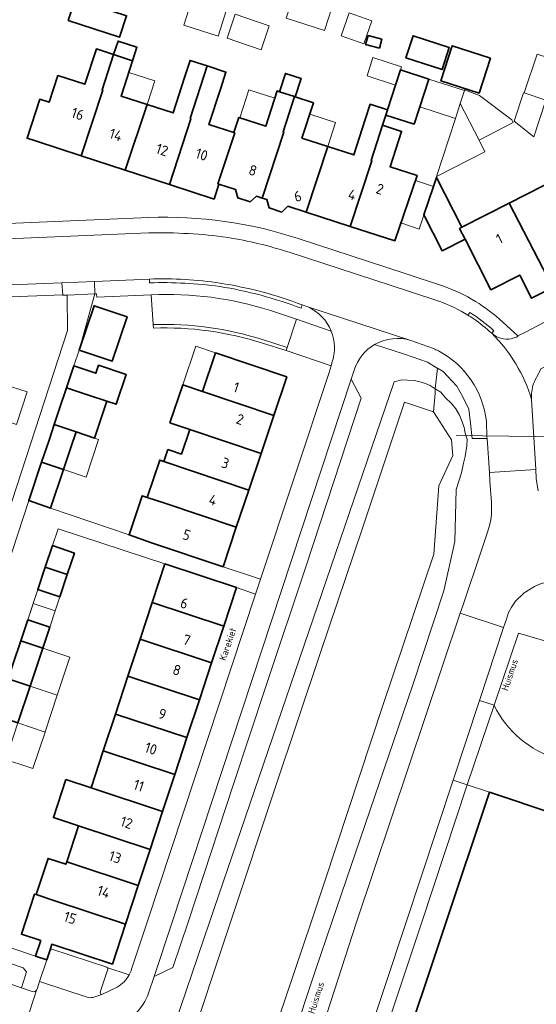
# Model space of a CAD drawing. Header units: metres. Extents: x 149984 to 156489, y 469398 to 478068.
# Tile 258 of 656: x 153444 to 153511, y 472489 to 472617. Entities that reach past the tile are written whole.
import ezdxf
from ezdxf.enums import TextEntityAlignment as Align

# ---------------------------------------------------------------- set-up
doc = ezdxf.new("R2010")
doc.units = ezdxf.units.M
doc.header["$LTSCALE"] = 0.75
for name, color, linetype, lineweight in [('B-WE-GR-BEPLANTING_CULTUUR_HEESTERS-GV', 252, 'Continuous', 18), ('B-WE-KW-KUNSTWERK_DUIKER-G', 6, 'Continuous', 18), ('B-WE-OG-BEBOUWING-GV', 6, 'Continuous', 35), ('B-WE-OG-BEBOUWING-T18', 1, 'Continuous', 18), ('B-WE-OG-BEBOUWING_LUIFEL-GV', 6, 'Continuous', 18), ('B-WE-OG-BEBOUWING_OVERBOUWING-GV', 6, 'Continuous', 18), ('B-WE-OG-TERREIN_BEGROEID-GV', 252, 'Continuous', 18), ('B-WE-OG-TERREIN_ERF-GV', 252, 'Continuous', 18), ('B-WE-OG-TOPOGRAFIE-T18', 7, 'Continuous', 18), ('B-WE-OG-WATER_MEER-GV', 252, 'Continuous', 18), ('B-WE-VH-GESLOTENVERHARDING_ASFALT-GV', 252, 'Continuous', 18), ('B-WE-VH-OPENVERHARDING_BETONELEMENT-GV', 252, 'Continuous', 18), ('B-WE-VH-OPENVERHARDING_BETONSTRAATSTEEN-GV', 252, 'Continuous', 18), ('B-WE-VH-OPENVERHARDING_TEGEL-GV', 252, 'Continuous', 18)]:
    doc.layers.add(name, color=color, linetype=linetype, lineweight=lineweight)
doc.styles.add('NLCS-ISO-M500-T18', font='NLCS-ISO.ttf', dxfattribs={"height": 0.9})
doc.styles.add('NLCS-ISO-M750-T18', font='NLCS-ISO.ttf', dxfattribs={"height": 1.35})

msp = doc.modelspace()

# ---------------------------------------------------------------- linework, layer by layer
at = {"layer": 'B-WE-GR-BEPLANTING_CULTUUR_HEESTERS-GV', "flags": 128}
msp.add_lwpolyline([(153484.779, 472576.826), (153480.275, 472578.399), (153479.063, 472574.704), (153478.928, 472574.293), (153484.76, 472572.328), (153484.874, 472572.725)], dxfattribs=at)
at = {"layer": 'B-WE-GR-BEPLANTING_CULTUUR_HEESTERS-GV'}
msp.add_lwpolyline([(153484.874, 472572.725, 0.1826364), (153484.779, 472576.826)], format="xyb", dxfattribs=at)
at = {"layer": 'B-WE-GR-BEPLANTING_CULTUUR_HEESTERS-GV', "flags": 128}
msp.add_lwpolyline([(153493.424, 472481.203), (153505.363, 472516.88), (153502.473, 472517.819), (153496.545, 472500), (153490.62, 472482.19)], close=True, dxfattribs=at)
at = {"layer": 'B-WE-KW-KUNSTWERK_DUIKER-G', "flags": 128}
msp.add_lwpolyline([(153518.195, 472563.033), (153501.025, 472563.242)], dxfattribs=at)
at = {"layer": 'B-WE-OG-BEBOUWING-GV', "flags": 128}
for points in [[(153450.568, 472617.227), (153457.262, 472615.057), (153458.164, 472617.84), (153451.47, 472620.011)], [(153489.563, 472615.253), (153489.258, 472614.089), (153491.041, 472613.622), (153491.346, 472614.786)], [(153494.486, 472612.376), (153499.196, 472610.841), (153500.127, 472613.697), (153495.417, 472615.232)], [(153458.935, 472611.99), (153459.504, 472613.743), (153457.047, 472614.542), (153456.477, 472612.789)], [(153499.045, 472609.389), (153504.001, 472607.774), (153505.481, 472612.312), (153500.525, 472613.928)], [(153454.97, 472608.194), (153456.477, 472612.789), (153454.228, 472613.521), (153452.731, 472608.919), (153449.223, 472610.06), (153448.092, 472606.583), (153446.877, 472606.979), (153445.226, 472601.907), (153446.441, 472601.512), (153452.25, 472599.621), (153455.065, 472608.164)], [(153460.821, 472606.298), (153457.441, 472607.397), (153458.935, 472611.99), (153456.477, 472612.789), (153454.97, 472608.194), (153455.065, 472608.164), (153452.25, 472599.621), (153457.98, 472597.757)], [(153466.534, 472604.446), (153466.439, 472604.476), (153468.649, 472611.307), (153466.422, 472612.031), (153465.697, 472609.801), (153464.201, 472605.199), (153460.821, 472606.298), (153457.98, 472597.757), (153463.748, 472595.879)], [(153472.23, 472602.601), (153472.107, 472602.641), (153468.874, 472603.691), (153470.366, 472608.284), (153471.09, 472610.513), (153468.649, 472611.307), (153466.439, 472604.476), (153466.534, 472604.446), (153463.748, 472595.879), (153469.537, 472593.995), (153470.174, 472595.954), (153470.032, 472596)], [(153478.059, 472607.952), (153479.998, 472607.322), (153480.076, 472607.297), (153480.849, 472609.678), (153478.832, 472610.333)], [(153492.117, 472605.603), (153491.898, 472604.928), (153495.561, 472603.741), (153496.291, 472605.994), (153497.46, 472609.601), (153493.798, 472610.788), (153493.156, 472608.809)], [(153472.107, 472602.641), (153472.23, 472602.601), (153470.032, 472596), (153470.174, 472595.954), (153472.336, 472595.256), (153472.615, 472594.156), (153474.217, 472593.638), (153475.078, 472594.37), (153475.81, 472594.134), (153478.603, 472602.698), (153478.508, 472602.728), (153479.998, 472607.322), (153478.059, 472607.952), (153477.744, 472608.054), (153476.253, 472603.46), (153472.743, 472604.6)], [(153478.603, 472602.698), (153475.81, 472594.134), (153476.413, 472593.94), (153476.688, 472592.841), (153478.352, 472592.305), (153479.156, 472593.054), (153481.519, 472592.292), (153484.347, 472600.834), (153480.97, 472601.929), (153482.461, 472606.523), (153480.076, 472607.297), (153479.998, 472607.322), (153478.508, 472602.728)], [(153481.519, 472592.292), (153487.262, 472590.438), (153490.064, 472598.979), (153489.969, 472599.009), (153491.468, 472603.601), (153491.898, 472604.928), (153492.117, 472605.603), (153489.862, 472606.334), (153489.213, 472604.332), (153487.723, 472599.738), (153484.347, 472600.834)], [(153489.969, 472599.009), (153490.064, 472598.979), (153487.262, 472590.438), (153493.052, 472588.57), (153495.941, 472597.073), (153492.441, 472598.208), (153493.931, 472602.802), (153491.468, 472603.601)], [(153507.926, 472593.464), (153513.607, 472582.522), (153516.392, 472583.939), (153514.86, 472586.951), (153518.621, 472588.864), (153516.893, 472592.262), (153520.204, 472593.946), (153516.506, 472597.953), (153514.559, 472596.85)], [(153502.181, 472588.785), (153501.476, 472590.171), (153501.784, 472590.328), (153498.475, 472596.808), (153498.073, 472595.624), (153496.823, 472591.943), (153499.201, 472587.269)], [(153513.607, 472582.522), (153507.926, 472593.464), (153501.784, 472590.328), (153501.476, 472590.171), (153502.181, 472588.785), (153505.529, 472582.204), (153509.29, 472584.117), (153510.822, 472581.105)], [(153452.004, 472574.345), (153456.27, 472572.913), (153458.222, 472578.692), (153453.946, 472580.128)], [(153477.31, 472565.865), (153478.995, 472570.883), (153469.715, 472574.003), (153468.029, 472568.987)], [(153453.209, 472568.508), (153455.584, 472567.724), (153456.787, 472567.32), (153458.087, 472571.192), (153454.513, 472572.393), (153454.164, 472571.353), (153451.32, 472572.307), (153450.367, 472569.469)], [(153448.759, 472564.681), (153451.603, 472563.726), (153453.973, 472562.93), (153455.584, 472567.724), (153453.209, 472568.508), (153450.367, 472569.469), (153449.41, 472566.619)], [(153466.37, 472564.055), (153475.648, 472560.916), (153477.31, 472565.865), (153468.029, 472568.987), (153465.468, 472569.853), (153463.8, 472564.924)], [(153448.759, 472564.681), (153448.073, 472562.637), (153447.115, 472559.785), (153449.961, 472558.837), (153450.917, 472561.683), (153451.603, 472563.726)], [(153475.648, 472560.916), (153466.37, 472564.055), (153465.287, 472560.835), (153463.545, 472561.421), (153463.023, 472559.87), (153474.052, 472556.161)], [(153472.437, 472551.352), (153474.052, 472556.161), (153463.023, 472559.87), (153462.472, 472560.056), (153460.857, 472555.209), (153463.141, 472554.448)], [(153449.961, 472558.837), (153447.115, 472559.785), (153445.437, 472554.79), (153448.275, 472553.819)], [(153461.417, 472549.321), (153470.706, 472546.197), (153472.437, 472551.352), (153463.141, 472554.448), (153460.857, 472555.209), (153460.2, 472555.43), (153458.484, 472550.325)], [(153447.581, 472546.138), (153450.44, 472545.196), (153451.37, 472547.98), (153448.52, 472548.94)], [(153450.44, 472545.196), (153447.581, 472546.138), (153446.61, 472543.24), (153449.47, 472542.29)], [(153461.497, 472541.553), (153470.795, 472538.488), (153472.445, 472543.493), (153463.147, 472546.557)], [(153461.497, 472541.553), (153459.921, 472536.776), (153469.221, 472533.712), (153470.795, 472538.488)], [(153447.251, 472535.606), (153448.16, 472538.32), (153445.3, 472539.29), (153444.39, 472536.549)], [(153444.39, 472536.549), (153443.41, 472533.6), (153442.75, 472531.61), (153445.601, 472530.664), (153447.251, 472535.606)], [(153459.921, 472536.776), (153458.331, 472531.954), (153467.632, 472528.889), (153469.221, 472533.712)], [(153467.632, 472528.889), (153458.331, 472531.954), (153456.711, 472527.04), (153466.012, 472523.975)], [(153442.09, 472529.62), (153441.167, 472526.859), (153444.032, 472525.915), (153445.601, 472530.664), (153442.75, 472531.61)], [(153464.436, 472519.191), (153466.012, 472523.975), (153456.711, 472527.04), (153455.133, 472522.257)], [(153464.436, 472519.191), (153455.133, 472522.257), (153453.549, 472517.451), (153462.852, 472514.386)], [(153451.913, 472512.491), (153461.217, 472509.425), (153462.852, 472514.386), (153453.549, 472517.451), (153450.272, 472518.531), (153448.637, 472513.571)], [(153522.717, 472511.073), (153505.363, 472516.88), (153493.424, 472481.203), (153511.065, 472475.301), (153518.674, 472472.769), (153532.304, 472513.575), (153524.431, 472516.205)], [(153451.913, 472512.491), (153450.376, 472507.829), (153459.68, 472504.763), (153461.217, 472509.425)], [(153458.023, 472499.736), (153459.68, 472504.763), (153450.376, 472507.829), (153450.272, 472507.514), (153447.947, 472508.28), (153446.395, 472503.569), (153448.718, 472502.803)], [(153458.023, 472499.736), (153448.718, 472502.803), (153446.395, 472503.569), (153446.182, 472503.638), (153444.474, 472498.41), (153446.996, 472497.586), (153446.32, 472495.555), (153447.773, 472495.071), (153448.207, 472496.374), (153448.452, 472497.11), (153456.312, 472494.543)]]:
    msp.add_lwpolyline(points, close=True, dxfattribs=at)
at = {"layer": 'B-WE-OG-BEBOUWING_LUIFEL-GV', "flags": 128}
for points in [[(153458.439, 472610.466), (153457.441, 472607.397), (153460.821, 472606.298), (153461.819, 472609.368)], [(153502.093, 472608.099), (153497.46, 472609.601), (153496.291, 472605.994), (153500.924, 472604.492), (153501.556, 472606.442)], [(153472.895, 472604.551), (153476.253, 472603.46), (153477.438, 472607.112), (153474.08, 472608.202)], [(153481.98, 472605.04), (153480.97, 472601.929), (153484.347, 472600.834), (153485.356, 472603.945)], [(153493.843, 472590.899), (153496.196, 472590.099), (153498.073, 472595.624), (153495.72, 472596.423)], [(153468.029, 472568.987), (153469.715, 472574.003), (153467.163, 472574.866), (153465.468, 472569.853)], [(153441.947, 472569.008), (153440.858, 472565.672), (153443.836, 472564.7), (153445.217, 472568.931), (153442.239, 472569.903)], [(153453.973, 472562.93), (153451.603, 472563.726), (153449.961, 472558.837), (153452.888, 472557.854), (153454.53, 472562.743)], [(153449.47, 472542.29), (153446.61, 472543.24), (153445.998, 472541.394), (153448.858, 472540.445)], [(153448.858, 472540.445), (153445.998, 472541.394), (153445.3, 472539.29), (153448.16, 472538.32)], [(153449.131, 472529.494), (153450.771, 472534.438), (153447.251, 472535.606), (153445.601, 472530.664)], [(153444.032, 472525.915), (153447.552, 472524.702), (153447.568, 472524.75), (153449.131, 472529.494), (153445.601, 472530.664)], [(153442.476, 472521.1), (153444.127, 472520.556), (153445.985, 472519.944), (153447.552, 472524.702), (153444.032, 472525.915)]]:
    msp.add_lwpolyline(points, close=True, dxfattribs=at)
at = {"layer": 'B-WE-OG-BEBOUWING_OVERBOUWING-GV', "flags": 128}
for points in [[(153478.934, 472617.504), (153483.904, 472615.901), (153484.862, 472618.867), (153479.891, 472620.471)], [(153465.591, 472616.628), (153470.066, 472615.174), (153471.135, 472618.467), (153466.661, 472619.921)], [(153472.294, 472618.023), (153471.24, 472614.915), (153475.659, 472613.416), (153476.713, 472616.524)], [(153486.061, 472615.236), (153489.032, 472614.197), (153490.068, 472617.162), (153487.098, 472618.201)], [(153493.156, 472608.809), (153493.929, 472611.193), (153490.206, 472612.4), (153489.433, 472610.016)], [(153514.64, 472611.828), (153511.545, 472612.849), (153509.878, 472607.8), (153512.686, 472606.873), (153512.973, 472606.779)], [(153502.093, 472608.099), (153501.556, 472606.442), (153504.007, 472601.66), (153508.459, 472603.941), (153508.279, 472604.292), (153504.054, 472607.452), (153502.131, 472608.215)], [(153512.686, 472606.873), (153509.878, 472607.8), (153509.804, 472607.825), (153508.583, 472604.126), (153511.111, 472602.103)], [(153504.778, 472600.155), (153504.007, 472601.66), (153501.556, 472606.442), (153500.924, 472604.492), (153498.47, 472596.922)]]:
    msp.add_lwpolyline(points, close=True, dxfattribs=at)
at = {"layer": 'B-WE-OG-TERREIN_BEGROEID-GV', "flags": 128}
for points in [[(153449.44, 472464.76), (153448.32, 472466.67), (153447.63, 472468.27), (153447.38, 472469.37), (153447.26, 472470.17), (153447.37, 472470.84), (153449.3, 472476.12), (153451.69, 472481.49), (153463.64, 472484.44), (153468.959, 472499.999), (153468.959, 472500), (153492.949, 472570.247), (153493.96, 472570.5), (153494.71, 472570.47), (153495.57, 472570.4), (153496.17, 472570.28), (153497.04, 472570.03), (153497.66, 472569.74), (153498.297, 472569.345), (153498.586, 472572.022), (153498.58, 472572.025), (153497.308, 472572.778), (153494.322, 472573.815), (153490.423, 472575.081)], [(153487.793, 472571.864), (153487.376, 472570.597), (153488.679, 472568.105), (153481.566, 472546.446), (153476.336, 472530.763), (153472.08, 472517.931), (153467.216, 472503.137), (153466.17, 472500), (153464.195, 472494.076), (153461.762, 472492.936), (153461.019, 472490.739)], [(153482.76, 472483.66), (153488.08, 472500), (153501.565, 472540.143), (153501.932, 472541.236), (153504.229, 472548.074), (153505.165, 472550.816), (153505.377, 472551.544), (153505.528, 472552.288), (153505.618, 472553.041), (153505.645, 472553.799), (153505.61, 472554.557), (153505.429, 472557.31), (153505.356, 472558.43), (153505.066, 472562.85), (153503.115, 472562.865), (153502.908, 472564.856), (153502.659, 472566.681), (153501.912, 472568.298), (153501.124, 472569.667), (153499.341, 472571.575), (153498.586, 472572.022), (153498.297, 472569.345), (153499.03, 472568.89), (153499.58, 472568.19), (153500.41, 472567.44), (153500.98, 472566.71), (153501.45, 472565.92), (153501.83, 472565.05), (153502.07, 472564.31), (153502.22, 472563.56), (153502.48, 472562.8), (153502.41, 472561.9), (153502.18, 472560.54), (153502, 472559.66), (153501.72, 472558.42), (153501.05, 472556.24), (153500.86, 472549.49), (153499.44, 472543.05), (153495.37, 472530.73), (153484.872, 472500), (153482.73, 472493.73), (153476.45, 472474.82)], [(153465.81, 472482.37), (153471.673, 472500), (153477.48, 472517.46), (153483.39, 472535.06), (153488.85, 472551.21), (153494.32, 472567.58), (153498.07, 472566.33), (153498.306, 472568.699), (153498.297, 472569.345), (153497.66, 472569.74), (153497.04, 472570.03), (153496.17, 472570.28), (153495.57, 472570.4), (153494.71, 472570.47), (153493.96, 472570.5), (153492.949, 472570.247), (153468.959, 472500), (153468.959, 472499.999), (153463.64, 472484.44)], [(153476.45, 472474.82), (153482.73, 472493.73), (153484.872, 472500), (153495.37, 472530.73), (153499.44, 472543.05), (153500.86, 472549.49), (153501.05, 472556.24), (153501.72, 472558.42), (153502, 472559.66), (153502.18, 472560.54), (153502.41, 472561.9), (153502.48, 472562.8), (153502.22, 472563.56), (153502.07, 472564.31), (153501.83, 472565.05), (153501.45, 472565.92), (153500.98, 472566.71), (153500.41, 472567.44), (153499.58, 472568.19), (153499.03, 472568.89), (153498.297, 472569.345), (153498.306, 472568.699), (153498.07, 472566.33), (153500.43, 472562.71), (153500.59, 472560.66), (153498.78, 472556.7), (153498.14, 472547.82), (153491.49, 472528.17), (153483.94, 472505.3), (153482.154, 472500), (153472.56, 472471.53)], [(153514.05, 472536.111), (153509.148, 472537.562), (153505.962, 472528.181)]]:
    msp.add_lwpolyline(points, dxfattribs=at)
at = {"layer": 'B-WE-OG-TERREIN_BEGROEID-GV'}
for points in [[(153490.423, 472575.081, 0.1817734), (153487.793, 472571.864)], [(153505.962, 472528.181, 0.2108141), (153514.241, 472521.209)], [(153461.019, 472490.739, -0.2409194), (153456.675, 472486.578)]]:
    msp.add_lwpolyline(points, format="xyb", dxfattribs=at)
at = {"layer": 'B-WE-OG-TERREIN_ERF-GV', "flags": 128}
for points in [[(153450.568, 472617.227), (153451.47, 472620.011), (153458.164, 472617.84), (153457.262, 472615.057)], [(153489.563, 472615.253), (153491.346, 472614.786), (153491.041, 472613.622), (153489.258, 472614.089)], [(153494.486, 472612.376), (153495.417, 472615.232), (153500.127, 472613.697), (153499.196, 472610.841)], [(153487.262, 472590.438), (153481.519, 472592.292), (153479.156, 472593.054), (153478.352, 472592.305), (153476.688, 472592.841), (153476.413, 472593.94), (153475.81, 472594.134), (153475.078, 472594.37), (153474.217, 472593.638), (153472.615, 472594.156), (153472.336, 472595.256), (153470.174, 472595.954), (153469.537, 472593.995), (153463.748, 472595.879), (153457.98, 472597.757), (153452.25, 472599.621), (153446.441, 472601.512), (153445.226, 472601.907), (153446.877, 472606.979), (153448.092, 472606.583), (153449.223, 472610.06), (153452.731, 472608.919), (153454.228, 472613.521), (153456.477, 472612.789), (153457.047, 472614.542), (153459.504, 472613.743), (153458.935, 472611.99), (153457.441, 472607.397), (153460.821, 472606.298), (153464.201, 472605.199), (153465.697, 472609.801), (153466.422, 472612.031), (153468.649, 472611.307), (153471.09, 472610.513), (153470.366, 472608.284), (153468.874, 472603.691), (153472.107, 472602.641), (153472.743, 472604.6), (153476.253, 472603.46), (153477.744, 472608.054), (153478.059, 472607.952), (153478.832, 472610.333), (153480.849, 472609.678), (153480.076, 472607.297), (153482.461, 472606.523), (153480.97, 472601.929), (153484.347, 472600.834), (153487.723, 472599.738), (153489.213, 472604.332), (153489.862, 472606.334), (153492.117, 472605.603), (153493.156, 472608.809), (153493.798, 472610.788), (153497.46, 472609.601), (153496.291, 472605.994), (153495.561, 472603.741), (153491.898, 472604.928), (153491.468, 472603.601), (153493.931, 472602.802), (153492.441, 472598.208), (153495.941, 472597.073), (153493.052, 472588.57)], [(153499.045, 472609.389), (153500.525, 472613.928), (153505.481, 472612.312), (153504.001, 472607.774)], [(153452.004, 472574.345), (153453.946, 472580.128), (153458.222, 472578.692), (153456.27, 472572.913)], [(153370.413, 472493.154), (153386.126, 472488.993), (153435.235, 472476.132), (153440.63, 472492.731), (153444.51, 472491.442), (153445.138, 472493.531), (153444.698, 472494.053), (153429.816, 472499.097), (153430.122, 472500), (153432.992, 472508.458), (153436.675, 472519.413), (153442.541, 472536.844), (153437.465, 472537.725), (153437.097, 472537.781), (153384.281, 472545.879)]]:
    msp.add_lwpolyline(points, close=True, dxfattribs=at)
for points in [[(153513.607, 472582.522), (153510.822, 472581.105), (153509.29, 472584.117), (153505.529, 472582.204), (153502.181, 472588.785), (153499.201, 472587.269), (153496.823, 472591.943), (153498.073, 472595.624), (153498.475, 472596.808), (153501.784, 472590.328), (153507.926, 472593.464), (153514.559, 472596.85)], [(153433.542, 472590.444), (153461.056, 472591.594)], [(153480.491, 472588.865), (153494.408, 472584.302), (153499.399, 472582.666)], [(153507.099, 472577.998), (153509.057, 472576.206), (153509.98, 472576.65), (153531.234, 472587.822)], [(153461.66, 472577.222), (153461.631, 472577.671), (153461.38, 472581.565), (153454.295, 472581.238), (153454.257, 472581.678), (153454.034, 472581.658), (153452.004, 472574.345), (153451.32, 472572.307), (153454.164, 472571.353), (153454.513, 472572.393), (153458.087, 472571.192), (153456.787, 472567.32), (153455.584, 472567.724), (153453.973, 472562.93), (153451.603, 472563.726), (153450.917, 472561.683), (153449.961, 472558.837), (153448.275, 472553.819), (153458.484, 472550.325), (153460.2, 472555.43), (153460.857, 472555.209), (153462.472, 472560.056), (153463.023, 472559.87), (153463.545, 472561.421), (153465.287, 472560.835), (153466.37, 472564.055), (153463.8, 472564.924), (153465.468, 472569.853), (153468.029, 472568.987), (153469.715, 472574.003), (153478.995, 472570.883), (153477.31, 472565.865), (153475.648, 472560.916), (153474.052, 472556.161)], [(153368.113, 472562.057), (153367.99, 472561.69), (153367.149, 472559.025), (153386.429, 472552.44), (153386.674, 472553.174), (153389.396, 472552.319), (153389.56, 472552.841), (153391.806, 472552.096), (153392.576, 472553.636), (153403.398, 472549.879), (153420.984, 472545.893), (153425.05, 472545.23), (153427.633, 472544.839), (153436.55, 472543.49), (153437.17, 472543.55), (153438.44, 472544.04), (153439.51, 472544.75), (153440.26, 472545.62), (153450.49, 472576.9), (153450.432, 472581.51), (153449.847, 472581.486), (153449.858, 472581.563), (153433.943, 472580.947)], [(153474.052, 472556.161), (153472.437, 472551.352), (153470.706, 472546.197), (153475.576, 472544.585), (153484.506, 472571.444), (153484.76, 472572.328), (153478.928, 472574.293), (153475.823, 472575.269)], [(153433.159, 472499.995), (153446.32, 472495.555), (153446.996, 472497.586), (153444.474, 472498.41), (153446.182, 472503.638), (153446.395, 472503.569), (153447.947, 472508.28), (153450.272, 472507.514), (153450.376, 472507.829), (153451.913, 472512.491), (153448.637, 472513.571), (153450.272, 472518.531), (153453.549, 472517.451), (153455.133, 472522.257), (153456.711, 472527.04), (153458.331, 472531.954), (153459.921, 472536.776), (153461.497, 472541.553), (153463.147, 472546.557), (153449.255, 472551.135), (153448.52, 472548.94), (153451.37, 472547.98), (153450.44, 472545.196), (153449.47, 472542.29), (153446.61, 472543.24), (153445.3, 472539.29), (153448.16, 472538.32), (153447.251, 472535.606), (153445.601, 472530.664), (153444.032, 472525.915)], [(153458.823, 472493.854), (153460.854, 472500), (153474.935, 472542.609), (153472.445, 472543.493), (153470.795, 472538.488), (153469.221, 472533.712), (153467.632, 472528.889), (153466.012, 472523.975)], [(153466.012, 472523.975), (153464.436, 472519.191), (153462.852, 472514.386), (153461.217, 472509.425), (153459.68, 472504.763), (153458.023, 472499.736), (153456.312, 472494.543), (153448.452, 472497.11), (153448.207, 472496.374)], [(153448.455, 472496.473), (153455.593, 472494.112)], [(153455.604, 472494.109), (153458.51, 472493.147)]]:
    msp.add_lwpolyline(points, dxfattribs=at)
at = {"layer": 'B-WE-OG-TERREIN_ERF-GV'}
for points in [[(153461.056, 472591.594, -0.0891666), (153480.491, 472588.865)], [(153499.399, 472582.666, -0.0515121), (153503.53, 472580.697)], [(153503.53, 472580.697, -0.0501048), (153507.099, 472577.998)], [(153475.823, 472575.269, 0.086078), (153461.66, 472577.222)], [(153448.207, 472496.374, -0.3664824), (153448.455, 472496.473)], [(153455.593, 472494.112, 0.108097), (153455.604, 472494.109)], [(153458.51, 472493.147, 0.0434681), (153458.823, 472493.854)]]:
    msp.add_lwpolyline(points, format="xyb", dxfattribs=at)
at = {"layer": 'B-WE-OG-WATER_MEER-GV', "flags": 128}
msp.add_lwpolyline([(153451.42, 472465.58), (153456.98, 472465), (153469.23, 472469.43), (153472.56, 472471.53), (153482.154, 472500), (153483.94, 472505.3), (153491.49, 472528.17), (153498.14, 472547.82), (153498.78, 472556.7), (153500.59, 472560.66), (153500.43, 472562.71), (153498.07, 472566.33), (153494.32, 472567.58), (153488.85, 472551.21), (153483.39, 472535.06), (153477.48, 472517.46), (153471.673, 472500), (153465.81, 472482.37), (153452.83, 472479.61), (153449.5, 472469.74)], close=True, dxfattribs=at)
at = {"layer": 'B-WE-VH-GESLOTENVERHARDING_ASFALT-GV', "flags": 128}
msp.add_lwpolyline([(153442.57, 472546.07), (153445.437, 472554.79), (153447.115, 472559.785), (153448.073, 472562.637), (153448.759, 472564.681), (153449.41, 472566.619), (153450.367, 472569.469), (153451.32, 472572.307), (153452.004, 472574.345), (153454.034, 472581.658), (153450.432, 472581.51), (153450.49, 472576.9), (153440.26, 472545.62)], dxfattribs=at)
at = {"layer": 'B-WE-VH-OPENVERHARDING_BETONELEMENT-GV'}
for points in [[(153470.354, 472583.058, 0.0466067), (153461.149, 472583.589)], [(153461.162, 472583.116, -0.0398057), (153470.281, 472582.633)], [(153481.018, 472580.23, 0.0534704), (153470.354, 472583.058)], [(153470.281, 472582.633, -0.0511568), (153480.876, 472579.799)], [(153505.949, 472576.886, 0.0419684), (153502.786, 472579.253)], [(153502.556, 472578.91, -0.0120208), (153503.31, 472578.419)], [(153503.31, 472578.419, -0.0312572), (153505.666, 472576.549)]]:
    msp.add_lwpolyline(points, format="xyb", dxfattribs=at)
at = {"layer": 'B-WE-VH-OPENVERHARDING_BETONELEMENT-GV', "flags": 128}
for points in [[(153461.149, 472583.589), (153461.162, 472583.116)], [(153480.876, 472579.799), (153481.018, 472580.23)], [(153502.786, 472579.253), (153502.556, 472578.91)], [(153505.666, 472576.549), (153505.949, 472576.886)]]:
    msp.add_lwpolyline(points, dxfattribs=at)
at = {"layer": 'B-WE-VH-OPENVERHARDING_BETONSTRAATSTEEN-GV', "flags": 128}
for points in [[(153528.651, 472580.78), (153537.59, 472585.21), (153540.013, 472586.495), (153541.84, 472588.371), (153544.091, 472591.706), (153546.13, 472597.06), (153546.207, 472597.307), (153546.219, 472597.342), (153550.01, 472608.22), (153551.98, 472614.04), (153552.231, 472614.784), (153547.319, 472616.457), (153546.94, 472615.64), (153540.5, 472595.82), (153540.04, 472594.46), (153539.731, 472593.948), (153539.02, 472592.77), (153538.24, 472591.9), (153536.67, 472590.68), (153531.234, 472587.822), (153509.98, 472576.65), (153509.057, 472576.206), (153509.089, 472576.177), (153509.009, 472576.134)], [(153461.055, 472589.588), (153433.48, 472588.44)], [(153498.891, 472580.665), (153494.843, 472582.024), (153479.306, 472587.083)], [(153433.943, 472580.947), (153449.858, 472581.563), (153449.762, 472583.098), (153434.028, 472582.515)], [(153434.028, 472582.515), (153449.762, 472583.098), (153453.98, 472583.265), (153461.149, 472583.589)], [(153461.38, 472581.565), (153461.631, 472577.671)], [(153511.22, 472570.332), (153511.763, 472571.352), (153511.864, 472571.542), (153512.061, 472571.912), (153512.602, 472572.23), (153513.635, 472572.837), (153515.447, 472573.902), (153517.28, 472574.98), (153517.495, 472574.943), (153526.54, 472579.61), (153528.63, 472580.79), (153528.651, 472580.78)], [(153480.275, 472578.399), (153476.762, 472579.547)], [(153481.018, 472580.23), (153481.721, 472579.973), (153495.145, 472575.617), (153498.067, 472574.573)], [(153495.145, 472575.617), (153481.721, 472579.973)], [(153475.833, 472575.719), (153479.063, 472574.704), (153480.275, 472578.399)], [(153461.631, 472577.671), (153461.66, 472577.222)], [(153475.823, 472575.269), (153478.928, 472574.293), (153479.063, 472574.704), (153475.833, 472575.719)], [(153484.874, 472572.725), (153484.76, 472572.328), (153484.506, 472571.444), (153475.576, 472544.585), (153474.935, 472542.609), (153460.854, 472500), (153458.823, 472493.854)], [(153461.019, 472490.739), (153461.762, 472492.936), (153464.092, 472500), (153487.376, 472570.597), (153487.793, 472571.864)], [(153504.954, 472565.113), (153505.038, 472563.06), (153505.066, 472562.85), (153505.356, 472558.43), (153511.377, 472558.828), (153511.078, 472563.724), (153510.844, 472567.959)], [(153511.705, 472556.076), (153511.448, 472557.663), (153511.448, 472557.668), (153511.448, 472557.673), (153511.447, 472557.677), (153511.447, 472557.682), (153511.447, 472557.687), (153511.377, 472558.828), (153505.356, 472558.43), (153505.429, 472557.31), (153505.61, 472554.557), (153505.645, 472553.799), (153505.618, 472553.041), (153505.528, 472552.288), (153505.377, 472551.544), (153505.165, 472550.816), (153504.229, 472548.074), (153501.932, 472541.236), (153501.565, 472540.143), (153507.205, 472538.284), (153507.571, 472539.388), (153507.85, 472540.23), (153508.24, 472540.93), (153508.74, 472541.7), (153509.87, 472542.81), (153511.202, 472543.638), (153512.1, 472544)], [(153488.79, 472482.72), (153494.517, 472500), (153500.625, 472518.431), (153504.065, 472528.81), (153507.205, 472538.284), (153501.565, 472540.143), (153488.08, 472500), (153482.76, 472483.66)], [(153505.962, 472528.181), (153502.473, 472517.819)], [(153502.473, 472517.819), (153505.363, 472516.88), (153522.717, 472511.073), (153524.431, 472516.205), (153525.176, 472516.218), (153527.145, 472516.623)], [(153448.207, 472496.374), (153447.773, 472495.071), (153446.84, 472492.25), (153453.041, 472490.22)], [(153455.593, 472494.112), (153448.455, 472496.473)], [(153455.713, 472493.872), (153454.765, 472490.993)], [(153454.765, 472490.993), (153455.713, 472493.872)], [(153458.51, 472493.147), (153455.604, 472494.109)], [(153444.51, 472491.442), (153440.63, 472492.731), (153435.235, 472476.132), (153439.251, 472475.074), (153441.06, 472474.626), (153446.507, 472491.26)], [(153453.041, 472490.22), (153446.84, 472492.25), (153446.512, 472491.274), (153446.507, 472491.26), (153441.06, 472474.626), (153439.251, 472475.074)], [(153445.888, 472490.978), (153444.51, 472491.442)], [(153456.95, 472491.551), (153454.949, 472490.587), (153453.765, 472490.21)], [(153454.949, 472490.587), (153456.95, 472491.551)], [(153453.765, 472490.21), (153454.949, 472490.587)]]:
    msp.add_lwpolyline(points, dxfattribs=at)
at = {"layer": 'B-WE-VH-OPENVERHARDING_BETONSTRAATSTEEN-GV'}
for points in [[(153471.313, 472589.005, 0.0416246), (153461.055, 472589.588)], [(153479.306, 472587.083, 0.0372639), (153471.313, 472589.005)], [(153461.149, 472583.589, -0.0466067), (153470.354, 472583.058)], [(153470.354, 472583.058, -0.0534704), (153481.018, 472580.23)], [(153476.762, 472579.547, 0.0871165), (153461.38, 472581.565)], [(153502.556, 472578.91, 0.053166), (153498.891, 472580.665)], [(153481.721, 472579.973, -0.1964534), (153484.779, 472576.826)], [(153503.31, 472578.419, 0.0120208), (153502.556, 472578.91)], [(153505.666, 472576.549, 0.0312572), (153503.31, 472578.419)], [(153461.631, 472577.671, -0.086287), (153475.833, 472575.719)], [(153475.833, 472575.719, 0.086287), (153461.631, 472577.671)], [(153461.66, 472577.222, -0.086078), (153475.823, 472575.269)], [(153484.779, 472576.826, -0.1826364), (153484.874, 472572.725)], [(153508.205, 472575.848, -0.2375472), (153505.666, 472576.549)], [(153505.666, 472576.549, -0.1246155), (153510.844, 472567.959)], [(153510.844, 472567.959, 0.1246155), (153505.666, 472576.549)], [(153490.423, 472575.081, -0.2100662), (153495.145, 472575.617)], [(153508.411, 472575.896, -0.0184179), (153508.205, 472575.848)], [(153509.009, 472576.134, -0.0571252), (153508.411, 472575.896)], [(153487.793, 472571.864, -0.1817734), (153490.423, 472575.081)], [(153498.067, 472574.573, -0.016478), (153498.726, 472574.252)], [(153498.726, 472574.252, -0.2490407), (153504.954, 472565.113)], [(153511.096, 472569.988, -0.0172909), (153511.22, 472570.332)], [(153510.844, 472567.959, -0.0956682), (153511.096, 472569.988)], [(153514.241, 472521.209, -0.2108141), (153505.962, 472528.181)], [(153448.455, 472496.473, 0.3664824), (153448.207, 472496.374)], [(153455.604, 472494.109, -0.108097), (153455.593, 472494.112)], [(153455.604, 472494.109, -0.4099051), (153455.713, 472493.872)], [(153455.713, 472493.872, 0.4099051), (153455.604, 472494.109)], [(153458.823, 472493.854, -0.0434681), (153458.51, 472493.147)], [(153458.51, 472493.147, -0.133077), (153456.95, 472491.551)], [(153456.95, 472491.551, 0.133077), (153458.51, 472493.147)], [(153446.507, 472491.26, -0.4296141), (153445.888, 472490.978)], [(153454.765, 472490.993, 0.5079829), (153454.949, 472490.587)], [(153454.949, 472490.587, -0.5079829), (153454.765, 472490.993)], [(153456.675, 472486.578, 0.2409194), (153461.019, 472490.739)], [(153453.765, 472490.21, -0.1381334), (153453.041, 472490.22)], [(153453.041, 472490.22, 0.1381334), (153453.765, 472490.21)]]:
    msp.add_lwpolyline(points, format="xyb", dxfattribs=at)
at = {"layer": 'B-WE-VH-OPENVERHARDING_BETONSTRAATSTEEN-GV', "flags": 128}
for points in [[(153449.762, 472583.098), (153449.858, 472581.563), (153449.847, 472581.486), (153450.432, 472581.51), (153454.034, 472581.658), (153453.98, 472583.265)], [(153461.762, 472492.936), (153464.195, 472494.076), (153466.17, 472500), (153467.216, 472503.137), (153472.08, 472517.931), (153476.336, 472530.763), (153481.566, 472546.446), (153488.679, 472568.105), (153487.376, 472570.597), (153464.092, 472500)], [(153502.473, 472517.819), (153505.962, 472528.181), (153504.065, 472528.81), (153500.625, 472518.431)]]:
    msp.add_lwpolyline(points, close=True, dxfattribs=at)
at = {"layer": 'B-WE-VH-OPENVERHARDING_TEGEL-GV', "flags": 128}
for points in [[(153461.056, 472591.594), (153433.542, 472590.444)], [(153433.48, 472588.44), (153461.055, 472589.588)], [(153499.399, 472582.666), (153494.408, 472584.302), (153480.491, 472588.865)], [(153479.306, 472587.083), (153494.843, 472582.024), (153498.891, 472580.665)], [(153461.162, 472583.116), (153461.149, 472583.589), (153453.98, 472583.265), (153454.034, 472581.658), (153454.257, 472581.678), (153454.295, 472581.238), (153461.38, 472581.565)], [(153476.762, 472579.547), (153480.275, 472578.399), (153484.779, 472576.826)], [(153481.721, 472579.973), (153481.018, 472580.23), (153480.876, 472579.799)], [(153502.556, 472578.91), (153502.786, 472579.253)], [(153509.009, 472576.134), (153509.089, 472576.177), (153509.057, 472576.206), (153507.099, 472577.998)], [(153505.949, 472576.886), (153505.666, 472576.549)], [(153498.067, 472574.573), (153495.145, 472575.617)], [(153490.423, 472575.081), (153494.322, 472573.815), (153497.308, 472572.778), (153498.58, 472572.025), (153498.586, 472572.022), (153499.341, 472571.575), (153501.124, 472569.667), (153501.912, 472568.298), (153502.659, 472566.681), (153502.908, 472564.856), (153503.115, 472562.865), (153505.066, 472562.85), (153505.038, 472563.06), (153504.954, 472565.113)], [(153511.763, 472571.352), (153511.22, 472570.332)], [(153510.844, 472567.959), (153511.078, 472563.724), (153511.377, 472558.828), (153511.447, 472557.687), (153511.447, 472557.682), (153511.447, 472557.677), (153511.448, 472557.673), (153511.448, 472557.668), (153511.448, 472557.663), (153511.705, 472556.076)], [(153443.41, 472533.6), (153444.39, 472536.549), (153445.3, 472539.29), (153446.61, 472543.24), (153447.581, 472546.138), (153448.52, 472548.94), (153449.255, 472551.135), (153463.147, 472546.557), (153472.445, 472543.493), (153474.935, 472542.609), (153475.576, 472544.585), (153470.706, 472546.197), (153461.417, 472549.321), (153458.484, 472550.325), (153448.275, 472553.819), (153445.437, 472554.79), (153442.57, 472546.07)], [(153441.97, 472544.47), (153441.31, 472543.58), (153440.52, 472542.95), (153439.8, 472542.42), (153439.12, 472542.06), (153438.863, 472541.953), (153438.41, 472541.765), (153437.097, 472537.781), (153437.465, 472537.725), (153442.541, 472536.844), (153436.675, 472519.413), (153432.992, 472508.458), (153430.122, 472500), (153429.816, 472499.097), (153444.698, 472494.053), (153445.138, 472493.531), (153444.51, 472491.442), (153445.888, 472490.978)], [(153446.507, 472491.26), (153446.512, 472491.274), (153446.84, 472492.25), (153447.773, 472495.071), (153446.32, 472495.555), (153433.159, 472499.995)]]:
    msp.add_lwpolyline(points, dxfattribs=at)
at = {"layer": 'B-WE-VH-OPENVERHARDING_TEGEL-GV'}
for points in [[(153480.491, 472588.865, 0.0891666), (153461.056, 472591.594)], [(153461.055, 472589.588, -0.0416246), (153471.313, 472589.005)], [(153471.313, 472589.005, -0.0372639), (153479.306, 472587.083)], [(153470.281, 472582.633, 0.0398057), (153461.162, 472583.116)], [(153480.876, 472579.799, 0.0511568), (153470.281, 472582.633)], [(153503.53, 472580.697, 0.0515121), (153499.399, 472582.666)], [(153461.38, 472581.565, -0.0871165), (153476.762, 472579.547)], [(153498.891, 472580.665, -0.053166), (153502.556, 472578.91)], [(153507.099, 472577.998, 0.0501048), (153503.53, 472580.697)], [(153484.779, 472576.826, 0.1964534), (153481.721, 472579.973)], [(153502.786, 472579.253, -0.0419684), (153505.949, 472576.886)], [(153505.666, 472576.549, 0.2375472), (153508.205, 472575.848)], [(153495.145, 472575.617, 0.2100662), (153490.423, 472575.081)], [(153508.205, 472575.848, 0.0184179), (153508.411, 472575.896)], [(153508.411, 472575.896, 0.0571252), (153509.009, 472576.134)], [(153498.726, 472574.252, 0.016478), (153498.067, 472574.573)], [(153504.954, 472565.113, 0.2490407), (153498.726, 472574.252)], [(153511.22, 472570.332, 0.0172909), (153511.096, 472569.988)], [(153511.096, 472569.988, 0.0956682), (153510.844, 472567.959)], [(153445.888, 472490.978, 0.4296141), (153446.507, 472491.26)]]:
    msp.add_lwpolyline(points, format="xyb", dxfattribs=at)
at = {"layer": 'B-WE-VH-OPENVERHARDING_TEGEL-GV', "flags": 128}
for points in [[(153505.962, 472528.181), (153509.148, 472537.562), (153514.05, 472536.111), (153514.877, 472538.475), (153516.158, 472541.904), (153516.821, 472543.782), (153516.685, 472543.82), (153516.342, 472543.937), (153515.922, 472544.081), (153514.972, 472544.27), (153514.005, 472544.32), (153513.041, 472544.229), (153512.1, 472544), (153511.202, 472543.638), (153509.87, 472542.81), (153508.74, 472541.7), (153508.24, 472540.93), (153507.85, 472540.23), (153507.571, 472539.388), (153507.205, 472538.284), (153504.065, 472528.81)], [(153496.545, 472500), (153502.473, 472517.819), (153500.625, 472518.431), (153494.517, 472500), (153488.79, 472482.72), (153488.78, 472482.14), (153488.83, 472481.57), (153488.93, 472480.89), (153489.52, 472479.35), (153489.625, 472479.186), (153490.62, 472482.19)]]:
    msp.add_lwpolyline(points, close=True, dxfattribs=at)

# ---------------------------------------------------------------- texts
at = {"layer": 'B-WE-OG-BEBOUWING-T18', "style": 'NLCS-ISO-M750-T18'}
for s, rotation, p in [('16', 342, (153451.804, 472605.064)), ('14', 342, (153456.767, 472602.358)), ('12', 342, (153462.782, 472600.4)), ('10', 342, (153467.932, 472599.791)), ('8', 342.1, (153474.587, 472597.722)), ('2', 341.3, (153491.114, 472595.301)), ('6', 14, (153480.432, 472594.358)), ('4', 342.2, (153487.505, 472594.563)), ('1', 26.9, (153506.643, 472588.836)), ('1', 341.4, (153472.428, 472569.52)), ('2', 341.5, (153472.922, 472565.362)), ('3', 341.5, (153471.01, 472559.668)), ('4', 341.5, (153469.4, 472554.873)), ('5', 341.4, (153465.978, 472550.335)), ('6', 341.8, (153465.674, 472541.448)), ('7', 341.8, (153465.983, 472536.665)), ('8', 341.8, (153464.696, 472532.759)), ('9', 341.8, (153462.814, 472527.05)), ('10', 341.8, (153461.331, 472522.55)), ('11', 341.8, (153459.747, 472517.743)), ('12', 341.8, (153458.162, 472512.935)), ('13', 341.8, (153456.679, 472508.436)), ('14', 341.8, (153455.192, 472503.925)), ('15', 342, (153450.83, 472500.542))]:
    msp.add_text(s, height=1.35, rotation=rotation, dxfattribs=at).set_placement(p, align=Align.MIDDLE)
at = {"layer": 'B-WE-OG-TOPOGRAFIE-T18', "style": 'NLCS-ISO-M500-T18'}
for s, rotation, p in [('Karekiet', 70.9, (153471.328, 472536.14)), ('Huismus', 71.4, (153507.996, 472532.138)), ('Huismus', 71.9, (153482.797, 472490.161))]:
    msp.add_text(s, height=0.9, rotation=rotation, dxfattribs=at).set_placement(p, align=Align.MIDDLE)

doc.saveas('drawing.dxf')
